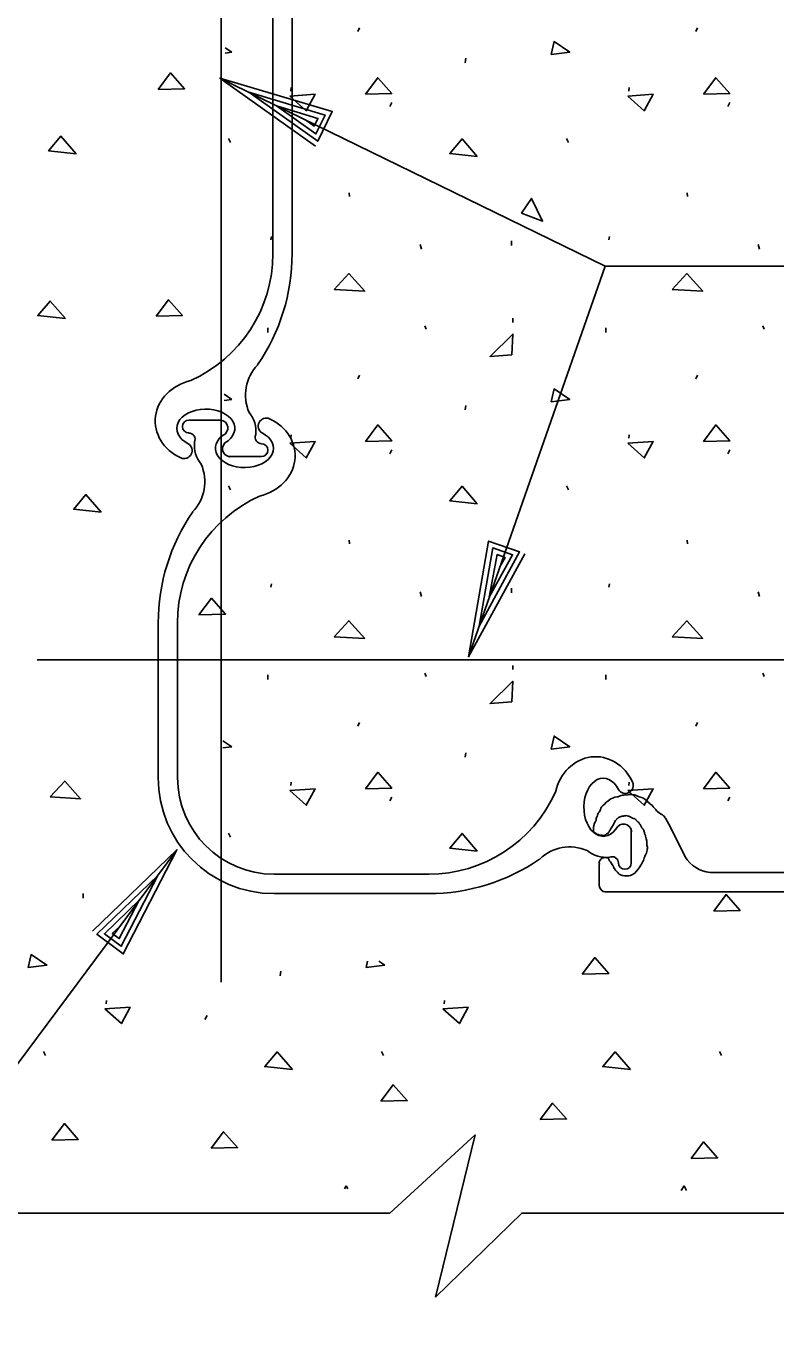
# Model space of a CAD drawing. Extents: x 22369.6 to 22428.3, y 22369.6 to 22415.
# Drawn here: x 22394.904 to 22396.513, y 22374.706 to 22377.508 of the extents above; entities that cross this region are included whole.
import ezdxf

# ---------------------------------------------------------------- set-up
doc = ezdxf.new("R2010")
doc.units = 0
for name, color, linetype in [('Level 1', 7, 'Continuous'), ('Level 2', 7, 'Continuous'), ('Level 8', 7, 'Continuous')]:
    doc.layers.add(name, color=color, linetype=linetype)

msp = doc.modelspace()

# ---------------------------------------------------------------- linework, layer by layer
at = {"layer": 'Level 1'}
for p, q in [((22395.323, 22375.4581), (22395.323, 22379.3162)), ((22396.1466, 22376.9934), (22395.3202, 22377.3963)), ((22395.3202, 22377.3963), (22395.3202, 22377.3963)), ((22395.3822, 22377.3661), (22395.3822, 22377.3661)), ((22395.4725, 22377.3687), (22395.4732, 22377.3761)), ((22395.6843, 22377.3356), (22395.6892, 22377.3439)), ((22395.4294, 22377.0494), (22395.4307, 22377.0568)), ((22395.8534, 22376.1559), (22396.1466, 22376.9934)), ((22396.1466, 22376.9934), (22398.2783, 22376.9934)), ((22395.4232, 22376.8512), (22395.4232, 22376.8611)), ((22395.846, 22376.6849), (22395.8475, 22376.6945)), ((22395.4725, 22376.6243), (22395.4732, 22376.6316)), ((22395.3426, 22376.5136), (22395.3382, 22376.5223)), ((22395.9455, 22376.2932), (22395.9455, 22376.3031)), ((22395.8762, 22376.2211), (22395.8762, 22376.2211)), ((22394.9277, 22376.1494), (22397.7967, 22376.1494)), ((22395.8534, 22376.1559), (22395.8534, 22376.1559)), ((22395.9489, 22376.1282), (22395.9489, 22376.1374)), ((22396.4876, 22376.1136), (22396.4847, 22376.1207)), ((22396.1977, 22375.8799), (22396.1984, 22375.8872)), ((22394.1914, 22374.3506), (22395.2279, 22375.7422)), ((22395.2279, 22375.7422), (22395.2279, 22375.7422)), ((22395.1867, 22375.6869), (22395.1867, 22375.6869)), ((22395.6847, 22374.963), (22395.868, 22375.1307)), ((22395.868, 22375.1307), (22395.7825, 22374.7831)), ((22394.1931, 22374.963), (22395.6847, 22374.963)), ((22395.7825, 22374.7831), (22395.9682, 22374.963)), ((22398.0229, 22374.963), (22395.9682, 22374.963))]:
    msp.add_line(p, q, dxfattribs=at)
for points in [[(22395.3456, 22377.4518), (22395.3315, 22377.4614)], [(22395.5251, 22377.2506), (22395.3202, 22377.3963), (22395.5612, 22377.3246), (22395.5304, 22377.2613), (22395.3822, 22377.3661), (22395.5458, 22377.3173), (22395.5261, 22377.2767), (22395.4418, 22377.337), (22395.5305, 22377.31), (22395.5223, 22377.2933), (22395.5038, 22377.3068)], [(22395.3456, 22376.7074), (22395.3291, 22376.7185)], [(22395.3291, 22376.7053), (22395.3456, 22376.7074)], [(22395.9742, 22376.3765), (22395.8534, 22376.1559), (22395.8965, 22376.4037), (22395.9629, 22376.3804), (22395.8762, 22376.2211), (22395.9056, 22376.3893), (22395.9481, 22376.3744), (22395.8981, 22376.2837), (22395.9146, 22376.3749), (22395.9321, 22376.3688), (22395.9209, 22376.3488)], [(22395.0467, 22375.5678), (22395.2279, 22375.7422), (22395.1126, 22375.5187), (22395.0563, 22375.5607), (22395.1867, 22375.6869), (22395.1084, 22375.5351), (22395.0722, 22375.562), (22395.147, 22375.6337), (22395.104, 22375.5515), (22395.0891, 22375.5626), (22395.1058, 22375.5784)], [(22395.6741, 22375.4946), (22395.6613, 22375.5032)], [(22396.3164, 22375.0212), (22396.3097, 22375.0114)]]:
    msp.add_lwpolyline(points, dxfattribs=at)
msp.add_lwpolyline([(22396.1952, 22375.8691), (22396.2305, 22375.8376), (22396.2494, 22375.8729)], close=True, dxfattribs=at)
at = {"layer": 'Level 2'}
for p, q in [((22395.4336, 22377.5034), (22395.4336, 22377.9871)), ((22395.475, 22377.5034), (22395.475, 22377.9871)), ((22395.4336, 22377.5034), (22395.4336, 22377.0197)), ((22395.475, 22377.5034), (22395.475, 22377.0197)), ((22395.3233, 22376.6632), (22395.2535, 22376.6632)), ((22395.253, 22376.6356), (22395.2535, 22376.6356)), ((22395.4096, 22376.6126), (22395.4092, 22376.6126)), ((22395.3394, 22376.5849), (22395.4092, 22376.5849)), ((22395.1876, 22375.8967), (22395.1876, 22376.2284)), ((22395.2291, 22375.8967), (22395.2291, 22376.2284)), ((22396.2028, 22375.7836), (22396.2028, 22375.7139)), ((22396.2868, 22375.7905), (22396.3181, 22375.7269)), ((22396.134, 22375.6655), (22396.1339, 22375.7101)), ((22396.1752, 22375.7134), (22396.1752, 22375.7139)), ((22395.4364, 22375.6895), (22395.7681, 22375.6895)), ((22396.8121, 22375.6934), (22396.3717, 22375.6934)), ((22395.4364, 22375.648), (22395.7681, 22375.648)), ((22396.1461, 22375.6519), (22396.8612, 22375.6519))]:
    msp.add_line(p, q, dxfattribs=at)
for points in [[(22396.1541, 22375.7788), (22396.1529, 22375.7776), (22396.1503, 22375.7759), (22396.1496, 22375.7759), (22396.1475, 22375.7738), (22396.1457, 22375.7733), (22396.1452, 22375.7728), (22396.142, 22375.7726), (22396.1408, 22375.7726), (22396.1393, 22375.773), (22396.1384, 22375.773), (22396.1369, 22375.7733), (22396.1359, 22375.7731), (22396.135, 22375.7735), (22396.1342, 22375.7736), (22396.1324, 22375.7745), (22396.1302, 22375.775), (22396.1291, 22375.7754), (22396.1284, 22375.7759), (22396.1276, 22375.7768), (22396.1244, 22375.7786), (22396.1233, 22375.7791), (22396.1229, 22375.7799), (22396.1219, 22375.7808), (22396.1214, 22375.7821), (22396.1213, 22375.7849), (22396.1216, 22375.7882), (22396.1218, 22375.7914), (22396.1223, 22375.7927), (22396.1226, 22375.7942), (22396.1231, 22375.7957), (22396.1231, 22375.7975), (22396.1259, 22375.8028), (22396.1271, 22375.8058), (22396.1271, 22375.8068), (22396.1276, 22375.8085), (22396.1277, 22375.8094), (22396.1294, 22375.8134), (22396.1304, 22375.8164), (22396.1319, 22375.8204), (22396.1325, 22375.8212), (22396.134, 22375.8227), (22396.1359, 22375.8264), (22396.1365, 22375.8284), (22396.1377, 22375.831), (22396.1389, 22375.833), (22396.1392, 22375.8337), (22396.1397, 22375.8348), (22396.1403, 22375.8358), (22396.1418, 22375.8371), (22396.144, 22375.8386), (22396.1447, 22375.8393), (22396.1458, 22375.8401), (22396.1465, 22375.8411), (22396.147, 22375.8415), (22396.1483, 22375.8436), (22396.1503, 22375.8451), (22396.1526, 22375.8461), (22396.1529, 22375.8468), (22396.1589, 22375.8511), (22396.1626, 22375.8526), (22396.1642, 22375.8536), (22396.166, 22375.8541), (22396.1675, 22375.8545), (22396.1722, 22375.8554), (22396.1742, 22375.8557), (22396.1763, 22375.8564), (22396.179, 22375.8577), (22396.1813, 22375.858), (22396.1841, 22375.859), (22396.1864, 22375.859), (22396.1956, 22375.8597), (22396.1979, 22375.8604), (22396.2012, 22375.8605), (22396.2032, 22375.8604), (22396.206, 22375.8597), (22396.2098, 22375.8595), (22396.2118, 22375.859), (22396.2145, 22375.8575), (22396.2163, 22375.8569), (22396.2184, 22375.8564), (22396.2193, 22375.8557), (22396.2251, 22375.8539), (22396.2264, 22375.8536), (22396.2289, 22375.8524), (22396.2324, 22375.8496)], [(22396.2324, 22375.8496), (22396.2352, 22375.8476), (22396.2372, 22375.8461), (22396.2384, 22375.8444), (22396.241, 22375.8424), (22396.2427, 22375.8405), (22396.2438, 22375.8398), (22396.2443, 22375.8393), (22396.2465, 22375.8381), (22396.2476, 22375.8368), (22396.248, 22375.836), (22396.2498, 22375.834), (22396.2508, 22375.8325), (22396.2556, 22375.828), (22396.2559, 22375.8265), (22396.2583, 22375.825), (22396.2591, 22375.824), (22396.2632, 22375.8202), (22396.2665, 22375.8184), (22396.27, 22375.8166), (22396.2707, 22375.8159), (22396.2719, 22375.8146), (22396.273, 22375.8139), (22396.2747, 22375.8116), (22396.275, 22375.8108), (22396.2753, 22375.8101), (22396.2758, 22375.8091), (22396.2758, 22375.8093), (22396.276, 22375.8094), (22396.2868, 22375.7905)], [(22396.2352, 22375.7342), (22396.2357, 22375.7353), (22396.237, 22375.7413), (22396.237, 22375.7424), (22396.237, 22375.7436), (22396.2372, 22375.7453), (22396.2372, 22375.7476), (22396.2362, 22375.7517), (22396.236, 22375.7532), (22396.2359, 22375.7537), (22396.2362, 22375.7546), (22396.2359, 22375.755), (22396.2362, 22375.7564), (22396.236, 22375.7575), (22396.2364, 22375.7589), (22396.236, 22375.7605), (22396.2345, 22375.7653), (22396.2332, 22375.7711), (22396.2329, 22375.7726), (22396.2322, 22375.7738), (22396.2319, 22375.775), (22396.2319, 22375.7758), (22396.2314, 22375.7768), (22396.2311, 22375.7781), (22396.2309, 22375.7791), (22396.2304, 22375.7801), (22396.2302, 22375.7811), (22396.2294, 22375.7831), (22396.2291, 22375.7844), (22396.2284, 22375.7861), (22396.2264, 22375.788), (22396.2251, 22375.7892), (22396.2239, 22375.7917), (22396.2214, 22375.796), (22396.2209, 22375.7972), (22396.2203, 22375.7978), (22396.2186, 22375.8003), (22396.2171, 22375.8017), (22396.2163, 22375.802), (22396.2158, 22375.8028), (22396.2145, 22375.804), (22396.2128, 22375.8061), (22396.2115, 22375.8073), (22396.2108, 22375.8078), (22396.2102, 22375.8083), (22396.2095, 22375.8086), (22396.2088, 22375.8089), (22396.2078, 22375.8093), (22396.2054, 22375.8101), (22396.2039, 22375.8104), (22396.2014, 22375.8119), (22396.1974, 22375.8138), (22396.1964, 22375.8143), (22396.1919, 22375.8153), (22396.1901, 22375.8149), (22396.1889, 22375.8149), (22396.1873, 22375.8144), (22396.1861, 22375.8143), (22396.1851, 22375.8141), (22396.1828, 22375.8138), (22396.1821, 22375.8138), (22396.1798, 22375.8128), (22396.1785, 22375.8126), (22396.1768, 22375.8119), (22396.1757, 22375.8109), (22396.1748, 22375.8104), (22396.1737, 22375.8098), (22396.1728, 22375.8091), (22396.1722, 22375.8081), (22396.1715, 22375.8078), (22396.1712, 22375.8071), (22396.1702, 22375.8065), (22396.1695, 22375.8058), (22396.1687, 22375.8048), (22396.167, 22375.8013), (22396.1654, 22375.7975), (22396.1646, 22375.7962), (22396.1631, 22375.7939), (22396.1624, 22375.7924), (22396.1596, 22375.788), (22396.1578, 22375.7861), (22396.1568, 22375.7836), (22396.1564, 22375.7829), (22396.1556, 22375.7819), (22396.1551, 22375.7804), (22396.1541, 22375.7788)], [(22396.1339, 22375.7101), (22396.1344, 22375.7109), (22396.1342, 22375.7124), (22396.1339, 22375.7124), (22396.1339, 22375.7136), (22396.1335, 22375.7154), (22396.1337, 22375.7159), (22396.1337, 22375.7158), (22396.1337, 22375.7164), (22396.1344, 22375.7171), (22396.1347, 22375.7179), (22396.1357, 22375.7199), (22396.1357, 22375.7199), (22396.1375, 22375.722), (22396.1379, 22375.7222), (22396.1387, 22375.7232), (22396.14, 22375.724), (22396.1412, 22375.7245), (22396.144, 22375.725), (22396.147, 22375.7254), (22396.1486, 22375.7254), (22396.1501, 22375.725), (22396.1534, 22375.7239), (22396.1543, 22375.7225), (22396.1544, 22375.7211), (22396.1556, 22375.7197), (22396.1559, 22375.7184), (22396.1583, 22375.7164), (22396.1584, 22375.7159), (22396.1599, 22375.7126), (22396.1616, 22375.7103), (22396.1634, 22375.7083), (22396.1644, 22375.7051), (22396.1651, 22375.7041), (22396.1662, 22375.7021), (22396.1667, 22375.7015), (22396.168, 22375.6987), (22396.1684, 22375.6982), (22396.1692, 22375.6977), (22396.17, 22375.6967), (22396.1728, 22375.6942), (22396.173, 22375.6937), (22396.1737, 22375.693), (22396.1743, 22375.6919), (22396.175, 22375.691), (22396.1768, 22375.6897), (22396.1783, 22375.689), (22396.1798, 22375.6881), (22396.182, 22375.6874), (22396.183, 22375.6869), (22396.1841, 22375.6869), (22396.1848, 22375.6866), (22396.1884, 22375.6862), (22396.1903, 22375.6861), (22396.1946, 22375.6864), (22396.1956, 22375.6862), (22396.1972, 22375.6862), (22396.2009, 22375.6871), (22396.205, 22375.6887), (22396.2058, 22375.6892), (22396.2068, 22375.6897), (22396.2078, 22375.6904), (22396.2092, 22375.6914), (22396.2103, 22375.692), (22396.2107, 22375.6927), (22396.2125, 22375.6944), (22396.2135, 22375.6957), (22396.2181, 22375.7008), (22396.2191, 22375.7023), (22396.2209, 22375.7056), (22396.2229, 22375.7088), (22396.2236, 22375.7096), (22396.2239, 22375.7106), (22396.2248, 22375.7113), (22396.2261, 22375.7138), (22396.2277, 22375.7169), (22396.2287, 22375.7191), (22396.2306, 22375.7244), (22396.2306, 22375.725), (22396.2311, 22375.7259), (22396.2314, 22375.7269), (22396.2319, 22375.7277), (22396.233, 22375.7312), (22396.2337, 22375.7325), (22396.2352, 22375.7342)]]:
    msp.add_lwpolyline(points, dxfattribs=at)
for centre, radius, start, end in [((22395.1359, 22377.0197), 0.2977, 294.0927, 0), ((22395.0553, 22377.0197), 0.4197, 325.4665, 0), ((22395.4681, 22376.7169), 0.0931, 135.9217, 203.707), ((22395.3339, 22376.639), 0.0635, 353.7219, 39.5759), ((22395.2535, 22376.6494), 0.0138, 90, 270), ((22395.3199, 22376.6463), 0.0172, 314.2606, 101.4897), ((22395.4195, 22376.6504), 0.0171, 65.8559, 239.9136), ((22395.253, 22376.6217), 0.0138, 335.7739, 89.9962), ((22395.4096, 22376.6264), 0.0138, 155.7739, 269.9962), ((22395.2432, 22376.5978), 0.0171, 245.8559, 59.9136), ((22395.3287, 22376.6091), 0.0635, 173.7219, 219.5759), ((22395.3428, 22376.6018), 0.0172, 134.2606, 281.4897), ((22395.4092, 22376.5988), 0.0138, 270, 90), ((22395.1946, 22376.5312), 0.0931, 315.9217, 23.707), ((22395.5268, 22376.2284), 0.2977, 114.0927, 180), ((22395.6074, 22376.2284), 0.4197, 145.4665, 180), ((22395.4364, 22375.8968), 0.2488, 180, 270), ((22395.4364, 22375.8968), 0.2073, 180, 270), ((22396.19, 22375.8799), 0.0171, 210.0864, 24.1441), ((22395.7681, 22375.9872), 0.2977, 270, 335.9098), ((22396.1859, 22375.7802), 0.0172, 348.5103, 135.7394), ((22396.0709, 22375.655), 0.0931, 66.293, 134.0783), ((22396.1488, 22375.7891), 0.0635, 230.4241, 276.2781), ((22396.1614, 22375.7134), 0.0138, 0.0038, 114.2261), ((22396.379, 22375.7647), 0.0717, 211.905, 264.1589), ((22395.7681, 22376.0678), 0.4198, 270, 304.5362), ((22396.189, 22375.7139), 0.0138, 180, 0), ((22396.1479, 22375.6656), 0.0138, 180.2909, 270.0528)]:
    msp.add_arc(centre, radius, start, end, dxfattribs=at)
for centre, major_axis, ratio, start_param, end_param in [((22395.285, 22376.6614), (-0.1036, 0), 0.866676, 4.981944, 7.363432), ((22395.2898, 22376.6454), (-0.0622, 0), 0.666679, 2.289893, 7.195317), ((22395.3777, 22376.5868), (0.1036, 0), 0.866676, 4.981944, 7.363432), ((22395.3728, 22376.6028), (0.0622, 0), 0.666679, 2.289893, 7.195317), ((22396.1264, 22375.838), (0, 0.1036), 0.866676, 5.202938, 7.584426), ((22396.1424, 22375.8332), (0, 0.0622), 0.666679, 5.371054, 10.276478)]:
    msp.add_ellipse(centre, major_axis=major_axis, ratio=ratio, start_param=start_param, end_param=end_param, dxfattribs=at)
at = {"layer": 'Level 8'}
for p, q in [((22395.6158, 22377.4961), (22395.6194, 22377.5039)), ((22396.341, 22377.4961), (22396.3446, 22377.5039)), ((22395.846, 22377.4293), (22395.8475, 22377.4389)), ((22396.1977, 22377.3687), (22396.1984, 22377.3761)), ((22396.4095, 22377.3356), (22396.4144, 22377.3439)), ((22395.3426, 22377.258), (22395.3382, 22377.2668)), ((22396.0678, 22377.258), (22396.0634, 22377.2668)), ((22395.598, 22377.1424), (22395.5974, 22377.1505)), ((22396.3232, 22377.1424), (22396.3226, 22377.1505)), ((22395.9455, 22377.0376), (22395.9455, 22377.0475)), ((22396.1546, 22377.0494), (22396.1559, 22377.0568)), ((22395.7524, 22377.0296), (22395.7496, 22377.0396)), ((22396.4776, 22377.0296), (22396.4748, 22377.0396)), ((22395.9489, 22376.8726), (22395.9489, 22376.8819)), ((22395.7624, 22376.858), (22395.7596, 22376.8651)), ((22396.1484, 22376.8512), (22396.1484, 22376.8611)), ((22396.4876, 22376.858), (22396.4847, 22376.8651)), ((22395.6158, 22376.7517), (22395.6194, 22376.7595)), ((22396.341, 22376.7517), (22396.3446, 22376.7595)), ((22396.1977, 22376.6243), (22396.1984, 22376.6316)), ((22395.6843, 22376.5912), (22395.6892, 22376.5995)), ((22396.4095, 22376.5912), (22396.4144, 22376.5995)), ((22396.0678, 22376.5136), (22396.0634, 22376.5223)), ((22395.598, 22376.398), (22395.5974, 22376.4061)), ((22396.3232, 22376.398), (22396.3226, 22376.4061)), ((22395.4294, 22376.3049), (22395.4307, 22376.3124)), ((22395.7524, 22376.2852), (22395.7496, 22376.2951)), ((22396.1546, 22376.3049), (22396.1559, 22376.3124)), ((22396.4776, 22376.2852), (22396.4748, 22376.2951)), ((22395.7624, 22376.1136), (22395.7596, 22376.1207)), ((22395.4232, 22376.1068), (22395.4232, 22376.1167)), ((22396.1484, 22376.1068), (22396.1484, 22376.1167)), ((22395.6158, 22376.0073), (22395.6194, 22376.0151)), ((22396.341, 22376.0073), (22396.3446, 22376.0151)), ((22395.846, 22375.9404), (22395.8475, 22375.9501)), ((22395.4725, 22375.8799), (22395.4732, 22375.8872)), ((22395.6843, 22375.8467), (22395.6892, 22375.855)), ((22396.4095, 22375.8467), (22396.4144, 22375.855)), ((22395.3426, 22375.7691), (22395.3382, 22375.7779)), ((22395.0265, 22375.6384), (22395.0265, 22375.6483)), ((22395.4492, 22375.472), (22395.4507, 22375.4816)), ((22395.0758, 22375.4115), (22395.0764, 22375.4188)), ((22395.801, 22375.4115), (22395.8016, 22375.4188)), ((22395.2876, 22375.3783), (22395.2925, 22375.3866)), ((22394.9459, 22375.3007), (22394.9415, 22375.3095)), ((22395.6711, 22375.3007), (22395.6667, 22375.3095)), ((22396.3963, 22375.3007), (22396.3918, 22375.3095))]:
    msp.add_line(p, q, dxfattribs=at)
for points in [[(22396.0305, 22377.4467), (22396.0708, 22377.4518), (22396.037, 22377.4746)], [(22395.1874, 22377.3722), (22395.2141, 22377.4075), (22395.2442, 22377.3735)], [(22395.6322, 22377.3618), (22395.6589, 22377.3971), (22395.6889, 22377.3631)], [(22396.3574, 22377.3618), (22396.3841, 22377.3971), (22396.4141, 22377.3631)], [(22395.47, 22377.358), (22395.5053, 22377.3265), (22395.5242, 22377.3618)], [(22396.1952, 22377.358), (22396.2305, 22377.3265), (22396.2494, 22377.3618)], [(22395.0117, 22377.2342), (22394.9789, 22377.272), (22394.9525, 22377.2407)], [(22395.8723, 22377.2281), (22395.8395, 22377.2659), (22395.8131, 22377.2346)], [(22395.967, 22377.1072), (22396.0123, 22377.0897), (22395.9884, 22377.1386)], [(22395.5655, 22376.9432), (22395.597, 22376.9774), (22395.6309, 22376.9396)], [(22396.2907, 22376.9432), (22396.3222, 22376.9774), (22396.3561, 22376.9396)], [(22394.9886, 22376.8807), (22394.9558, 22376.9185), (22394.9294, 22376.8872)], [(22395.1831, 22376.8858), (22395.2098, 22376.9211), (22395.2398, 22376.8871)], [(22395.9465, 22376.8034), (22395.9489, 22376.8477), (22395.8999, 22376.7998)], [(22396.0305, 22376.7023), (22396.0708, 22376.7074), (22396.037, 22376.7301)], [(22395.6322, 22376.6174), (22395.6589, 22376.6527), (22395.6889, 22376.6187)], [(22396.3574, 22376.6174), (22396.3841, 22376.6527), (22396.4141, 22376.6187)], [(22395.47, 22376.6136), (22395.5053, 22376.582), (22395.5242, 22376.6174)], [(22396.1952, 22376.6136), (22396.2305, 22376.582), (22396.2494, 22376.6174)], [(22395.8723, 22376.4837), (22395.8395, 22376.5215), (22395.8131, 22376.4902)], [(22395.0655, 22376.4658), (22395.0326, 22376.5036), (22395.0063, 22376.4722)], [(22395.2751, 22376.246), (22395.3018, 22376.2813), (22395.3318, 22376.2473)], [(22395.5655, 22376.1988), (22395.597, 22376.233), (22395.6309, 22376.1952)], [(22396.2907, 22376.1988), (22396.3222, 22376.233), (22396.3561, 22376.1952)], [(22395.9465, 22376.059), (22395.9489, 22376.1033), (22395.8999, 22376.0553)], [(22396.0305, 22375.9578), (22396.0708, 22375.963), (22396.037, 22375.9857)], [(22395.6322, 22375.8729), (22395.6589, 22375.9083), (22395.6889, 22375.8743)], [(22396.3574, 22375.8729), (22396.3841, 22375.9083), (22396.4141, 22375.8743)], [(22394.9557, 22375.8552), (22394.9872, 22375.8893), (22395.0211, 22375.8515)], [(22395.47, 22375.8691), (22395.5053, 22375.8376), (22395.5242, 22375.8729)], [(22395.8723, 22375.7393), (22395.8395, 22375.7771), (22395.8131, 22375.7457)], [(22396.3795, 22375.6105), (22396.4061, 22375.6458), (22396.4362, 22375.6118)], [(22394.9086, 22375.4894), (22394.9489, 22375.4946), (22394.9151, 22375.5173)], [(22396.0976, 22375.4754), (22396.1243, 22375.5107), (22396.1543, 22375.4767)], [(22395.0733, 22375.4007), (22395.1086, 22375.3692), (22395.1275, 22375.4045)], [(22395.7985, 22375.4007), (22395.8338, 22375.3692), (22395.8527, 22375.4045)], [(22395.4756, 22375.2709), (22395.4428, 22375.3087), (22395.4164, 22375.2773)], [(22396.2008, 22375.2709), (22396.168, 22375.3087), (22396.1416, 22375.2773)], [(22395.6651, 22375.2029), (22395.6918, 22375.2383), (22395.7219, 22375.2043)], [(22396.007, 22375.1635), (22396.0337, 22375.1988), (22396.0637, 22375.1648)], [(22394.9596, 22375.1197), (22394.9863, 22375.155), (22395.0163, 22375.121)], [(22395.3014, 22375.1021), (22395.3281, 22375.1375), (22395.3581, 22375.1035)], [(22396.3312, 22375.0802), (22396.3579, 22375.1156), (22396.388, 22375.0816)]]:
    msp.add_lwpolyline(points, close=True, dxfattribs=at)
for points in [[(22395.3314, 22377.45), (22395.3456, 22377.4518)], [(22395.3456, 22375.963), (22395.3267, 22375.9757)], [(22395.3267, 22375.9606), (22395.3456, 22375.963)], [(22395.637, 22375.5032), (22395.6338, 22375.4894)], [(22395.6338, 22375.4894), (22395.6741, 22375.4946)], [(22395.5912, 22375.0212), (22395.5871, 22375.0151)], [(22395.5942, 22375.015), (22395.5912, 22375.0212)], [(22396.3213, 22375.0112), (22396.3164, 22375.0212)]]:
    msp.add_lwpolyline(points, dxfattribs=at)

doc.saveas('drawing.dxf')
